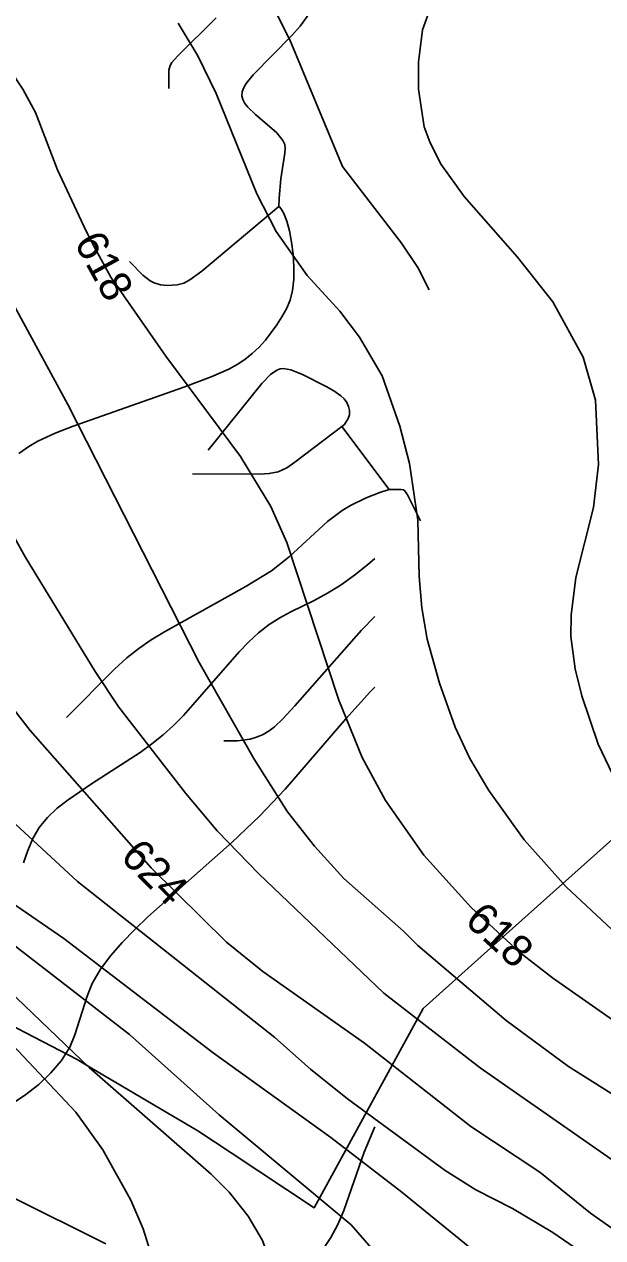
# Model space of a CAD drawing. Extents: x -709584 to -702006, y -1161789 to -1157496.
# Drawn here: x -705227.9 to -705044.1, y -1160555 to -1160169 of the extents above; entities that cross this region are included whole.
import ezdxf

# ---------------------------------------------------------------- set-up
doc = ezdxf.new("R2010")
doc.units = 0
for name, color, linetype in [('103_hranice KÚ', 7, 'Continuous'), ('120_vrstevnice hlavní', 7, 'Continuous'), ('121_vrstevnice hlavní_popis', 7, 'Continuous'), ('122_vrstevnice základní', 7, 'Continuous'), ('124_vrstevnice doplňková', 7, 'Continuous'), ('411_akumulovaný odtok', 7, 'Continuous')]:
    doc.layers.add(name, color=color, linetype=linetype)

msp = doc.modelspace()

# ---------------------------------------------------------------- linework, layer by layer
at = {"layer": '103_hranice KÚ'}
for points in [[(-705456.34, -1160325.18), (-705444.93, -1160337.04), (-705439.56, -1160344.33), (-705374.81, -1160391.61), (-705351.95, -1160406.86), (-705330, -1160421.18), (-705321.97, -1160427.78), (-705302.59, -1160442.66), (-705279.21, -1160460.62), (-705257.54, -1160474.3), (-705211.17, -1160498.29), (-705207.11, -1160500.76), (-705172.76, -1160521.04), (-705162.16, -1160528.05), (-705135.84, -1160545.5)], [(-705456.34, -1160325.18), (-705444.93, -1160337.04), (-705439.56, -1160344.33), (-705374.81, -1160391.61), (-705351.95, -1160406.86), (-705330, -1160421.18), (-705321.97, -1160427.78), (-705302.59, -1160442.66), (-705279.21, -1160460.62), (-705257.54, -1160474.3), (-705211.17, -1160498.29), (-705207.11, -1160500.76), (-705172.76, -1160521.04), (-705162.16, -1160528.05), (-705135.84, -1160545.5), (-705101.16, -1160482.07), (-705080.71, -1160463.73), (-705041.01, -1160428.26), (-704984.88, -1160378.73), (-704851.18, -1160381.92)]]:
    msp.add_lwpolyline(points, dxfattribs=at)
at = {"layer": '120_vrstevnice hlavní'}
for points in [[(-705172.36, -1160372.05), (-705214.12, -1160289.98), (-705233.64, -1160254.07), (-705243.33, -1160233.55), (-705248.88, -1160223.29), (-705255.87, -1160213.17), (-705266.7, -1160201.77), (-705275.1, -1160194.93), (-705300.75, -1160180.11), (-705311.87, -1160172.7), (-705318.14, -1160169.28), (-705324.55, -1160166.86)], [(-705452.51, -1160294.54), (-705440.54, -1160293.54), (-705417.46, -1160293.68), (-705407.2, -1160295.25), (-705386.68, -1160299.95), (-705366.16, -1160306.08), (-705361.03, -1160308.5), (-705355.9, -1160311.92), (-705351.76, -1160316.62), (-705347.49, -1160322.75), (-705330.25, -1160355.24), (-705310.44, -1160387.73), (-705290.21, -1160412.81), (-705279.52, -1160424.49), (-705269.26, -1160434.04), (-705237.63, -1160457.12), (-705194.45, -1160490.32), (-705165.95, -1160515.97), (-705124.06, -1160550.88), (-705114.8, -1160561.57), (-705109.81, -1160568.98), (-705104.11, -1160579.81)], [(-704851.18, -1160728.97), (-704865.96, -1160713.66), (-704874.63, -1160712.4), (-704887.95, -1160700.5), (-704905.16, -1160683.43), (-704916.59, -1160665.31), (-704926.13, -1160644.79), (-704935.68, -1160619.14), (-704945.8, -1160598.62), (-704955.63, -1160583.37), (-704970.73, -1160564.14), (-704981.14, -1160552.31), (-704991.25, -1160543.05), (-705001.23, -1160535.49), (-705022.32, -1160521.1), (-705054.95, -1160500.58), (-705074.76, -1160485.91), (-705102.83, -1160462.11), (-705107.39, -1160457.55), (-705126.34, -1160440.74), (-705135.74, -1160430.48), (-705144.29, -1160419.5), (-705154.84, -1160402.83), (-705172.36, -1160372.05)]]:
    msp.add_lwpolyline(points, dxfattribs=at)
at = {"layer": '122_vrstevnice základní'}
for points in [[(-705098.27, -1160162.3), (-705101.4, -1160170.85), (-705102.68, -1160181.11), (-705102.68, -1160189.66), (-705100.83, -1160201.63), (-705098.98, -1160206.76), (-705095.42, -1160213.6), (-705088.15, -1160223.86), (-705071.19, -1160243.09), (-705059.94, -1160257.34), (-705050.25, -1160274.87), (-705046.4, -1160288.55), (-705045.4, -1160309.07), (-705046.97, -1160322.75), (-705052.67, -1160344.98), (-705054.09, -1160356.95), (-705054.24, -1160363.79), (-705052.81, -1160374.05), (-705050.67, -1160382.6), (-705045.55, -1160397.99), (-705039.7, -1160410.24)], [(-705159.26, -1160306.51), (-705182.91, -1160274.59), (-705200.44, -1160249.51), (-705205.42, -1160240.39), (-705208.27, -1160234.83), (-705217.39, -1160215.31), (-705224.37, -1160197.07), (-705228.44, -1160189.62), (-705232.5, -1160183.39), (-705239.05, -1160176.55), (-705253.16, -1160166.29)], [(-705179.06, -1160168.71), (-705172.79, -1160179.12), (-705166.95, -1160191.08), (-705153.98, -1160223), (-705147.86, -1160234.97), (-705138.02, -1160248.94), (-705127.62, -1160260.34), (-705121.35, -1160268.6), (-705114.23, -1160280.86), (-705108.53, -1160296.82), (-705105.53, -1160308.79), (-705102.83, -1160326.74), (-705102.4, -1160344.69), (-705101.54, -1160354.67), (-705099.83, -1160364.64), (-705095.99, -1160378.61), (-705091, -1160392.57), (-705086.3, -1160402.55), (-705080.31, -1160412.81), (-705069.06, -1160428.48), (-705055.66, -1160443.44), (-705039.56, -1160458.41), (-705030.3, -1160465.81), (-705022.89, -1160470.8)], [(-705038.85, -1160487.19), (-705060.08, -1160472.37), (-705070.48, -1160464.25), (-705085.87, -1160450), (-705100.91, -1160433.29), (-705113.09, -1160415.94), (-705120.5, -1160402.26), (-705127.91, -1160384.02), (-705144.44, -1160333.86), (-705149.57, -1160322.47), (-705159.26, -1160306.51)], [(-705011.35, -1160551.03), (-705083.02, -1160501.01), (-705113.66, -1160477.21), (-705153.41, -1160439.31), (-705166.67, -1160425.63), (-705176.64, -1160413.66), (-705197.87, -1160386.3), (-705205.42, -1160374.9), (-705227.65, -1160338.42), (-705244.18, -1160308.79)], [(-705374.99, -1160350.96), (-705366.3, -1160359.23), (-705356.75, -1160371.2), (-705343.36, -1160390.58), (-705332.67, -1160402.83), (-705303.89, -1160431.62), (-705292.2, -1160441.59), (-705260.43, -1160465.67), (-705241.76, -1160483.06), (-705211.55, -1160515.12), (-705203, -1160527.09), (-705194.02, -1160543.05), (-705190.18, -1160552.17), (-705188.04, -1160559.01)], [(-705238.2, -1160378.18), (-705226.08, -1160393.71), (-705187.59, -1160437.39), (-705163.67, -1160460.97), (-705152.13, -1160470.37), (-705119.78, -1160493.17), (-705086.01, -1160519.68), (-705064.07, -1160534.21), (-705047.97, -1160547.18), (-705035.43, -1160556.01)], [(-705136.96, -1160501.41), (-705148.28, -1160491.32), (-705210.98, -1160441.73), (-705239.34, -1160415.66)], [(-705256.44, -1160430.62), (-705247.32, -1160437.89), (-705215.4, -1160459.83), (-705167.95, -1160496.17), (-705130.47, -1160523.1), (-705107.96, -1160540.48), (-705078.89, -1160564.14), (-705067.2, -1160575.39), (-705061.08, -1160582.95), (-705058.23, -1160589.78), (-705057.09, -1160594.34), (-705048.82, -1160644.5), (-705044.12, -1160662.74), (-705039.28, -1160676.42), (-705030.79, -1160706.37), (-705025.1, -1160726.57), (-705016.76, -1160751.66), (-705012.49, -1160763.06)], [(-705044.69, -1160794.41), (-705088.44, -1160740.54), (-705094.85, -1160730.28), (-705101.51, -1160716.67), (-705104.11, -1160709.76), (-705110.09, -1160684.12), (-705116.79, -1160663.6), (-705135.74, -1160617.43), (-705140.3, -1160602.04), (-705148.57, -1160566.13), (-705152.27, -1160555.87), (-705156.83, -1160548.18), (-705162.82, -1160540.48), (-705168.52, -1160534.78), (-705207.28, -1160500.87), (-705235.49, -1160473.79), (-705248.31, -1160462.82), (-705283.23, -1160435.32)], [(-704959.05, -1160765.62), (-704972.59, -1160749.66), (-704983.7, -1160733.7), (-704990.4, -1160720.02), (-705001.23, -1160678.99), (-705004.65, -1160660.75), (-705006.36, -1160647.07), (-705008.35, -1160621.99), (-705010.06, -1160610.59), (-705014.34, -1160596.91), (-705019.61, -1160587.79), (-705029.44, -1160576.25), (-705042.7, -1160565.28), (-705059.94, -1160553.31), (-705072.76, -1160545.75), (-705084.45, -1160539.77), (-705094.14, -1160533.64), (-705125.2, -1160510.84), (-705136.96, -1160501.41)]]:
    msp.add_lwpolyline(points, dxfattribs=at)
at = {"layer": '124_vrstevnice doplňková'}
msp.add_lwpolyline([(-705207.55, -1160118.25), (-705204.43, -1160118.7), (-705196.02, -1160121.41), (-705185.9, -1160125.54), (-705174.64, -1160133.38), (-705162.1, -1160144.92), (-705155.98, -1160152.18), (-705150.28, -1160160.45), (-705143.58, -1160173.99), (-705126.77, -1160214.31), (-705108.06, -1160238.65), (-705102.83, -1160246.37), (-705099.26, -1160253.5)], dxfattribs=at)
at = {"layer": '411_akumulovaný odtok'}
for p, q in [((-705126.99, -1160297), (-705111.99, -1160317)), ((-705231.99, -1160542), (-705201.99, -1160557))]:
    msp.add_line(p, q, dxfattribs=at)
for points in [[(-705146.99, -1160227), (-705146.92, -1160224.3), (-705146.36, -1160218.15), (-705145.09, -1160209.98), (-705144.98, -1160208.53), (-705145.15, -1160207.3), (-705145.71, -1160206.02), (-705147.7, -1160203.59), (-705154.45, -1160197.75), (-705156.88, -1160195.41), (-705157.83, -1160194.22), (-705158.52, -1160193.01), (-705158.83, -1160191.78), (-705158.7, -1160190.49), (-705158.18, -1160189.16), (-705157.38, -1160187.82), (-705155.23, -1160185.1), (-705142.89, -1160172.56), (-705140.29, -1160169.63), (-705138.04, -1160166.52), (-705136.26, -1160162.72), (-705134.73, -1160158.11), (-705131.99, -1160147)], [(-705181.99, -1160189.5), (-705181.98, -1160183.61), (-705181.61, -1160182.16), (-705181.07, -1160181.24), (-705179.2, -1160179.15), (-705166.99, -1160167)], [(-705229.65, -1160305.6), (-705226.54, -1160303.37), (-705223.64, -1160301.65), (-705218.09, -1160299.09), (-705212.37, -1160296.83), (-705177.18, -1160284.5), (-705168.5, -1160281.22), (-705162.95, -1160278.72), (-705160.31, -1160277.29), (-705157.82, -1160275.67), (-705155.49, -1160273.79), (-705153.32, -1160271.72), (-705151.3, -1160269.49), (-705147.64, -1160264.68), (-705146.03, -1160262.14), (-705144.62, -1160259.5), (-705143.48, -1160256.76), (-705142.7, -1160253.67), (-705142.31, -1160250.07), (-705142.25, -1160246.18), (-705142.49, -1160242.19), (-705142.97, -1160238.3), (-705143.66, -1160234.71), (-705144.51, -1160231.62), (-705145.44, -1160229.2), (-705146.13, -1160227.92), (-705146.68, -1160227.17), (-705146.99, -1160227)], [(-705194.49, -1160244.5), (-705190.28, -1160248.79), (-705187.9, -1160250.65), (-705186.7, -1160251.32), (-705184.59, -1160251.92), (-705182.48, -1160252.09), (-705179.3, -1160251.89), (-705177.27, -1160251.36), (-705175.27, -1160250.35), (-705171.51, -1160247.59), (-705146.99, -1160227)], [(-705169.49, -1160304.5), (-705152.44, -1160283.3), (-705149.65, -1160280.41), (-705147.66, -1160279.03), (-705146.6, -1160278.66), (-705145.5, -1160278.57), (-705143.17, -1160278.99), (-705139.48, -1160280.43), (-705131.97, -1160284.27), (-705129.56, -1160285.67), (-705127.31, -1160287.21), (-705126.3, -1160288.19), (-705125.46, -1160289.34), (-705124.85, -1160290.61), (-705124.54, -1160291.93), (-705124.58, -1160293.22), (-705124.96, -1160294.42), (-705126.19, -1160296.29), (-705126.99, -1160297)], [(-705174.49, -1160312), (-705153.06, -1160312.1), (-705150.06, -1160311.96), (-705147.19, -1160311.41), (-705144.5, -1160310.09), (-705141.95, -1160308.37), (-705126.99, -1160297)], [(-705214.49, -1160389.5), (-705199.25, -1160374.15), (-705195.36, -1160370.59), (-705191.58, -1160367.54), (-705187.56, -1160364.81), (-705183.39, -1160362.28), (-705157.7, -1160347.96), (-705149.4, -1160342.84), (-705143.79, -1160338.48), (-705131.57, -1160327.21), (-705126.89, -1160323.74), (-705124.28, -1160322.14), (-705119.26, -1160319.65), (-705114.97, -1160317.95), (-705111.99, -1160317)], [(-705111.99, -1160317), (-705108.22, -1160316.97), (-705107.39, -1160317.15), (-705106.94, -1160317.44), (-705106.11, -1160318.68), (-705101.99, -1160327)], [(-705228.14, -1160435.78), (-705226.86, -1160431.8), (-705225.26, -1160428.04), (-705223.22, -1160424.57), (-705220.57, -1160421.34), (-705217.47, -1160418.41), (-705214.04, -1160415.69), (-705206.62, -1160410.61), (-705191.12, -1160400.63), (-705187.39, -1160397.93), (-705183.81, -1160395.05), (-705180.52, -1160392.04), (-705177.37, -1160388.86), (-705174.34, -1160385.56), (-705159.68, -1160368.69), (-705156.64, -1160365.55), (-705153.46, -1160362.61), (-705150.1, -1160359.98), (-705146.75, -1160357.84), (-705143.25, -1160355.96), (-705135.8, -1160352.32), (-705131.58, -1160350.04), (-705127.21, -1160347.32), (-705122.98, -1160344.27), (-705118.89, -1160340.99), (-705116.53, -1160338.94)], [(-705164.49, -1160397), (-705160.19, -1160397), (-705156.17, -1160396.43), (-705154.08, -1160395.84), (-705151.99, -1160394.94), (-705150.07, -1160393.82), (-705148.41, -1160392.56), (-705145.74, -1160389.96), (-705141.96, -1160385.82), (-705120.78, -1160361.76), (-705116.53, -1160357.41)], [(-705233.41, -1160513.36), (-705227.84, -1160509.75), (-705223.34, -1160506.23), (-705219.49, -1160502.58), (-705216.15, -1160498.64), (-705213.48, -1160494.39), (-705211.82, -1160490.49), (-705207.99, -1160478.14), (-705206.32, -1160474.11), (-705203.7, -1160469.59), (-705200.47, -1160465.26), (-705196.81, -1160461.07), (-705192.83, -1160457), (-705188.64, -1160452.99), (-705161.86, -1160429.24), (-705153.15, -1160420.96), (-705145.03, -1160412.32), (-705125.7, -1160389.91), (-705117.9, -1160381.25), (-705116.53, -1160379.88)], [(-705181.99, -1160582), (-705174.75, -1160580.96), (-705169.93, -1160579.94), (-705164.43, -1160578.47), (-705158.6, -1160576.47), (-705152.44, -1160573.74), (-705146.55, -1160570.47), (-705141.21, -1160566.83), (-705136.69, -1160562.98), (-705133.24, -1160559.1), (-705130.45, -1160554.99), (-705128.27, -1160550.79), (-705126.42, -1160546.37), (-705119.92, -1160527.82), (-705116.53, -1160519.7)]]:
    msp.add_lwpolyline(points, dxfattribs=at)

# ---------------------------------------------------------------- texts
at = {"layer": '121_vrstevnice hlavní_popis'}
for s, rotation, p in [('618', 298.7272, (-705212.27, -1160238.46)), ('624', 314.675, (-705197.76, -1160434.24)), ('618', 317.4605, (-705088.36, -1160454.74))]:
    msp.add_text(s, height=10, rotation=rotation, dxfattribs=at).set_placement(p)

doc.saveas('drawing.dxf')
